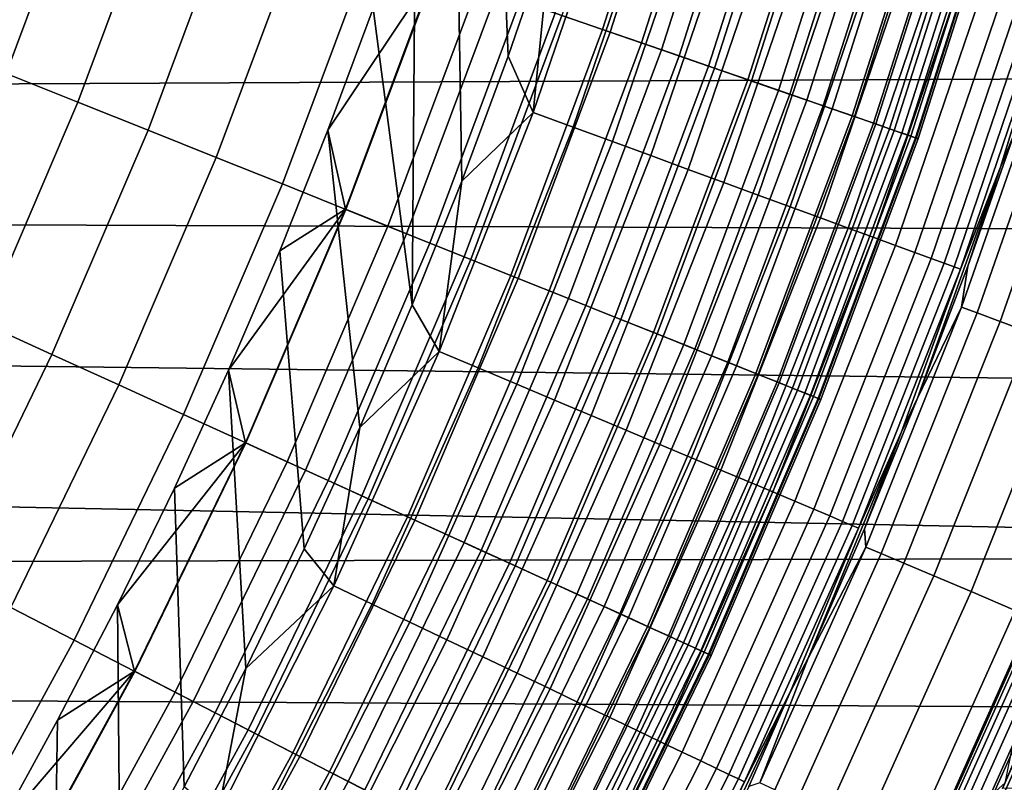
# Model space of a CAD drawing. Header units: metres. Extents: x -109 to 109, y -342 to 66.
# Tile 365 of 512: x 16.62 to 20.15, y -9.18 to -6.44. Entities that reach past the tile are written whole.
import ezdxf

# ---------------------------------------------------------------- set-up
doc = ezdxf.new("R2010")
doc.units = ezdxf.units.M
doc.layers.add('solid_K_24_62_16_000B91', color=7, linetype='CONTINUOUS')

msp = doc.modelspace()

# ---------------------------------------------------------------- linework, layer by layer
at = {"layer": 'solid_K_24_62_16_000B91'}
for points in [[(18.311741, -5.067555, -31), (18.430597, -4.616612, -31), (18.529715, -6.119171, -31), (18.374022, -6.571896, -31)], [(18.181873, -5.515385, -31), (18.311741, -5.067555, -31), (18.374022, -6.571896, -31), (18.207256, -7.020714, -31)], [(18.041027, -5.959975, -31), (18.181873, -5.515385, -31), (18.207256, -7.020714, -31), (18.029535, -7.465277, -31)], [(19.027174, -5.586882, -65.826408), (18.739788, -6.485904, -65.826408), (18.542225, -6.417526, -66.021317), (18.826582, -5.527983, -66.021317)], [(18.851358, -5.535258, -31.107615), (18.566629, -6.425972, -31.107615), (18.71236, -6.476411, -31.167591), (18.999325, -5.578705, -31.167591)], [(18.999325, -5.578705, -31.167591), (18.71236, -6.476411, -31.167591), (18.852907, -6.525055, -31.240108), (19.142029, -5.620606, -31.240108)], [(19.2139, -5.64171, -65.617065), (18.923693, -6.549554, -65.617065), (18.739788, -6.485904, -65.826408), (19.027174, -5.586882, -65.826408)], [(19.142029, -5.620606, -31.240108), (18.852907, -6.525055, -31.240108), (18.987309, -6.571571, -31.324673), (19.27849, -5.660676, -31.324673)], [(19.385805, -5.692186, -65.394363), (19.093002, -6.608152, -65.394363), (18.923693, -6.549554, -65.617065), (19.2139, -5.64171, -65.617065)], [(19.27849, -5.660676, -31.324673), (18.987309, -6.571571, -31.324673), (19.114645, -6.615643, -31.420704), (19.40778, -5.698638, -31.420704)], [(19.542013, -5.738053, -65.159439), (19.246851, -6.6614, -65.159439), (19.093002, -6.608152, -65.394363), (19.385805, -5.692186, -65.394363)], [(19.40778, -5.698638, -31.420704), (19.114645, -6.615643, -31.420704), (19.234043, -6.656967, -31.527544), (19.529009, -5.734234, -31.527544)], [(16.86904, -5.838431, -66.908463), (16.572128, -6.63448, -66.908463), (16.310999, -6.529939, -66.959244), (16.603231, -5.746434, -66.959244)], [(19.529009, -5.734234, -31.527544), (19.234043, -6.656967, -31.527544), (19.344688, -6.695261, -31.644464), (19.64135, -5.767221, -31.644464)], [(19.681725, -5.779076, -64.913483), (19.384453, -6.709024, -64.913483), (19.246851, -6.6614, -65.159439), (19.542013, -5.738053, -65.159439)], [(19.64135, -5.767221, -31.644464), (19.344688, -6.695261, -31.644464), (19.44582, -6.730264, -31.770662), (19.744034, -5.797371, -31.770662)], [(19.804228, -5.815046, -64.657761), (19.505106, -6.750782, -64.657761), (19.384453, -6.709024, -64.913483), (19.681725, -5.779076, -64.913483)], [(19.744034, -5.797371, -31.770662), (19.44582, -6.730264, -31.770662), (19.536749, -6.761734, -31.905273), (19.836357, -5.82448, -31.905273)], [(19.908897, -5.845779, -64.393578), (19.608194, -6.786462, -64.393578), (19.505106, -6.750782, -64.657761), (19.804228, -5.815046, -64.657761)], [(19.836357, -5.82448, -31.905273), (19.536749, -6.761734, -31.905273), (19.61685, -6.789458, -32.047379), (19.917686, -5.848361, -32.047379)], [(17.130741, -5.929007, -66.83773), (16.829224, -6.737405, -66.83773), (16.572128, -6.63448, -66.908463), (16.86904, -5.838431, -66.908463)], [(19.995197, -5.871119, -64.122269), (19.69319, -6.815879, -64.122269), (19.608194, -6.786462, -64.393578), (19.908897, -5.845779, -64.393578)], [(19.917686, -5.848361, -32.047379), (19.61685, -6.789458, -32.047379), (19.685577, -6.813245, -32.196003), (19.987467, -5.86885, -32.196003)], [(18.760942, -5.901873, -30.993452), (18.463688, -6.774754, -30.993452), (18.529715, -6.119171, -31)], [(18.906355, -5.947617, -30.973827), (18.606796, -6.827264, -30.973827), (18.463688, -6.774754, -30.993452), (18.760942, -5.901873, -30.993452)], [(19.987467, -5.86885, -32.196003), (19.685577, -6.813245, -32.196003), (19.74246, -6.832932, -32.350132), (20.045221, -5.885808, -32.350132)], [(20.062689, -5.890937, -63.845238), (19.759663, -6.838885, -63.845238), (19.69319, -6.815879, -64.122269), (19.995197, -5.871119, -64.122269)], [(20.045221, -5.885808, -32.350132), (19.74246, -6.832932, -32.350132), (19.787107, -6.848384, -32.508709), (20.090553, -5.899119, -32.508709)], [(20.111025, -5.90513, -63.563889), (19.807268, -6.855362, -63.563889), (19.759663, -6.838885, -63.845238), (20.062689, -5.890937, -63.845238)], [(20.090553, -5.899119, -32.508709), (19.787107, -6.848384, -32.508709), (19.819214, -6.859497, -32.670647), (20.123154, -5.908691, -32.670647)], [(17.387001, -6.0177, -66.747398), (17.080975, -6.838191, -66.747398), (16.829224, -6.737405, -66.83773), (17.130741, -5.929007, -66.83773)], [(20.139961, -5.913626, -63.279659), (19.835768, -6.865226, -63.279659), (19.807268, -6.855362, -63.563889), (20.111025, -5.90513, -63.563889)], [(20.123154, -5.908691, -32.670647), (19.819214, -6.859497, -32.670647), (19.838562, -6.866193, -32.834843), (20.142797, -5.914459, -32.834843)], [(19.835768, -6.865226, -63.279659), (20.139961, -5.913626, -63.279659), (20.149353, -5.916384, -63), (19.845016, -6.868427, -63)], [(20.142797, -5.914459, -32.834843), (19.838562, -6.866193, -32.834843), (19.845016, -6.868427, -33), (20.149353, -5.916383, -33)], [(20.149353, -5.916383, -33), (19.845016, -6.868427, -33), (19.845016, -6.868427, -63), (20.149353, -5.916384, -63)], [(17.889345, -6.400883, -31), (18.041027, -5.959975, -31), (18.029535, -7.465277, -31)], [(19.049641, -5.992692, -30.941269), (18.747812, -6.879005, -30.941269), (18.606796, -6.827264, -30.973827), (18.906355, -5.947617, -30.973827)], [(19.189754, -6.036769, -30.896017), (18.885706, -6.929602, -30.896017), (18.747812, -6.879005, -30.941269), (19.049641, -5.992692, -30.941269)], [(20.319536, -6.39218, -29.41346), (20.449545, -6.004517, -29.262819), (20.191692, -6.849057, -29.010334), (20.140676, -6.97074, -29.262819)], [(6.556558, -6.719579, 84.926178), (25.674267, -6.628624, 84.926178), (25.817019, -6.042518, 84.926178), (6.488924, -6.301236, 84.926178)], [(17.636511, -6.104056, -66.637932), (17.326092, -6.936321, -66.637932), (17.080975, -6.838191, -66.747398), (17.387001, -6.0177, -66.747398)], [(19.325674, -6.079528, -30.8384), (19.019472, -6.978684, -30.8384), (18.885706, -6.929602, -30.896017), (19.189754, -6.036769, -30.896017)], [(17.877998, -6.187635, -66.509895), (17.563328, -7.031296, -66.509895), (17.326092, -6.936321, -66.637932), (17.636511, -6.104056, -66.637932)], [(19.456411, -6.120655, -30.768835), (19.148136, -7.025894, -30.768835), (19.019472, -6.978684, -30.8384), (19.325674, -6.079528, -30.8384)], [(18.463688, -6.774754, -30.993452), (18.374022, -6.571896, -31), (18.529715, -6.119171, -31)], [(19.581009, -6.159852, -30.687834), (19.270761, -7.070888, -30.687834), (19.148136, -7.025894, -30.768835), (19.456411, -6.120655, -30.768835)], [(19.698563, -6.196832, -30.595985), (19.386452, -7.113337, -30.595985), (19.270761, -7.070888, -30.687834), (19.581009, -6.159852, -30.687834)], [(18.110228, -6.268011, -66.36393), (17.79147, -7.12263, -66.36393), (17.563328, -7.031296, -66.509895), (17.877998, -6.187635, -66.509895)], [(19.808212, -6.231326, -30.493958), (19.494364, -7.152932, -30.493958), (19.386452, -7.113337, -30.595985), (19.698563, -6.196832, -30.595985)], [(19.909159, -6.263082, -30.382496), (19.593712, -7.189385, -30.382496), (19.494364, -7.152932, -30.493958), (19.808212, -6.231326, -30.493958)], [(18.108444, -6.267393, -31.006601), (17.889345, -6.400883, -31), (17.726852, -6.83803, -31)], [(17.789719, -7.121929, -31.006601), (18.108444, -6.267393, -31.006601), (17.726852, -6.83803, -31)], [(17.942177, -7.182964, -31.026844), (18.263634, -6.321105, -31.026844), (18.108444, -6.267393, -31.006601), (17.789719, -7.121929, -31.006601)], [(18.332014, -6.344771, -66.200798), (18.009354, -7.209857, -66.200798), (17.79147, -7.12263, -66.36393), (18.110228, -6.268011, -66.36393)], [(20.000668, -6.291869, -30.262415), (19.683771, -7.22243, -30.262415), (19.593712, -7.189385, -30.382496), (19.909159, -6.263082, -30.382496)], [(18.263634, -6.321105, -31.026844), (17.942177, -7.182964, -31.026844), (18.09256, -7.243168, -31.060593), (18.416712, -6.374086, -31.060593)], [(20.082071, -6.317477, -30.134586), (19.763884, -7.251826, -30.134586), (19.683771, -7.22243, -30.262415), (20.000668, -6.291869, -30.262415)], [(20.152775, -6.339719, -29.999943), (19.833467, -7.277358, -29.999943), (19.763884, -7.251826, -30.134586), (20.082071, -6.317477, -30.134586)], [(18.542225, -6.417526, -66.021317), (18.215864, -7.292532, -66.021317), (18.009354, -7.209857, -66.200798), (18.332014, -6.344771, -66.200798)], [(20.212265, -6.358434, -29.859468), (19.892015, -7.29884, -29.859468), (19.833467, -7.277358, -29.999943), (20.152775, -6.339719, -29.999943)], [(20.260107, -6.373484, -29.714186), (19.939098, -7.316116, -29.714186), (19.892015, -7.29884, -29.859468), (20.212265, -6.358434, -29.859468)], [(18.416712, -6.374086, -31.060593), (18.09256, -7.243168, -31.060593), (18.23984, -7.30213, -31.107615), (18.566629, -6.425972, -31.107615)], [(20.29595, -6.38476, -29.565153), (19.974375, -7.32906, -29.565153), (19.939098, -7.316116, -29.714186), (20.260107, -6.373484, -29.714186)], [(20.319536, -6.39218, -29.41346), (19.997587, -7.337577, -29.41346), (19.974375, -7.32906, -29.565153), (20.29595, -6.38476, -29.565153)], [(20.319536, -6.39218, -29.41346), (20.140676, -6.97074, -29.262819), (19.997587, -7.337577, -29.41346)], [(17.726852, -6.83803, -31), (17.889345, -6.400883, -31), (18.029535, -7.465277, -31), (17.840967, -7.905345, -31)], [(18.739788, -6.485904, -65.826408), (18.40995, -7.370232, -65.826408), (18.215864, -7.292532, -66.021317), (18.542225, -6.417526, -66.021317)], [(18.566629, -6.425972, -31.107615), (18.23984, -7.30213, -31.107615), (18.383005, -7.359445, -31.167591), (18.71236, -6.476411, -31.167591)], [(18.71236, -6.476411, -31.167591), (18.383005, -7.359445, -31.167591), (18.521078, -7.414721, -31.240108), (18.852907, -6.525055, -31.240108)], [(18.923693, -6.549554, -65.617065), (18.590618, -7.442561, -65.617065), (18.40995, -7.370232, -65.826408), (18.739788, -6.485904, -65.826408)], [(18.852907, -6.525055, -31.240108), (18.521078, -7.414721, -31.240108), (18.653114, -7.467581, -31.324673), (18.987309, -6.571571, -31.324673)], [(18.463688, -6.774754, -30.993452), (18.207256, -7.020714, -31), (18.374022, -6.571896, -31)], [(19.093002, -6.608152, -65.394363), (18.756948, -7.509149, -65.394363), (18.590618, -7.442561, -65.617065), (18.923693, -6.549554, -65.617065)], [(18.987309, -6.571571, -31.324673), (18.653114, -7.467581, -31.324673), (18.77821, -7.517661, -31.420704), (19.114645, -6.615643, -31.420704)], [(19.246851, -6.6614, -65.159439), (18.908089, -7.569657, -65.159439), (18.756948, -7.509149, -65.394363), (19.093002, -6.608152, -65.394363)], [(20.307335, -6.597468, -28.532835), (20.001617, -7.473267, -28.532835), (20.023272, -7.32684, -29.010334), (20.191692, -6.849057, -29.010334)], [(20.001617, -7.473267, -28.532835), (20.307335, -6.597468, -28.532835), (20.364191, -6.61594, -28.045769), (20.057619, -7.494191, -28.045769)], [(6.556558, -6.719579, 84.926178), (6.597249, -7.141389, 84.926178), (25.518194, -7.211376, 84.926178), (25.674267, -6.628624, 84.926178)], [(16.829224, -6.737405, -66.83773), (16.489584, -7.53054, -66.83773), (16.237677, -7.415498, -66.908463), (16.572128, -6.63448, -66.908463)], [(19.114645, -6.615643, -31.420704), (18.77821, -7.517661, -31.420704), (18.895508, -7.56462, -31.527544), (19.234043, -6.656967, -31.527544)], [(20.057619, -7.494191, -28.045769), (20.364191, -6.61594, -28.045769), (20.448324, -6.643273, -27.563086), (20.140484, -7.525153, -27.563086)], [(20.140484, -7.525153, -27.563086), (20.448324, -6.643273, -27.563086), (20.559439, -6.679373, -27.086475), (20.249928, -7.566044, -27.086475)], [(19.234043, -6.656967, -31.527544), (18.895508, -7.56462, -31.527544), (19.004204, -7.608136, -31.644464), (19.344688, -6.695261, -31.644464)], [(19.384453, -6.709024, -64.913483), (19.043268, -7.623775, -64.913483), (18.908089, -7.569657, -65.159439), (19.246851, -6.6614, -65.159439)], [(19.344688, -6.695261, -31.644464), (19.004204, -7.608136, -31.644464), (19.103556, -7.64791, -31.770662), (19.44582, -6.730264, -31.770662)], [(19.505106, -6.750782, -64.657761), (19.161798, -7.671227, -64.657761), (19.043268, -7.623775, -64.913483), (19.384453, -6.709024, -64.913483)], [(17.080975, -6.838191, -66.747398), (16.736252, -7.64319, -66.747398), (16.489584, -7.53054, -66.83773), (16.829224, -6.737405, -66.83773)], [(19.44582, -6.730264, -31.770662), (19.103556, -7.64791, -31.770662), (19.192884, -7.683671, -31.905273), (19.536749, -6.761734, -31.905273)], [(19.608194, -6.786462, -64.393578), (19.263071, -7.711771, -64.393578), (19.161798, -7.671227, -64.657761), (19.505106, -6.750782, -64.657761)], [(18.463688, -6.774754, -30.993452), (18.125847, -7.632742, -30.993452), (18.207256, -7.020714, -31)], [(18.606796, -6.827264, -30.973827), (18.266336, -7.691903, -30.973827), (18.125847, -7.632742, -30.993452), (18.463688, -6.774754, -30.993452)], [(19.536749, -6.761734, -31.905273), (19.192884, -7.683671, -31.905273), (19.271576, -7.715175, -32.047379), (19.61685, -6.789458, -32.047379)], [(19.69319, -6.815879, -64.122269), (19.346573, -7.745199, -64.122269), (19.263071, -7.711771, -64.393578), (19.608194, -6.786462, -64.393578)], [(19.61685, -6.789458, -32.047379), (19.271576, -7.715175, -32.047379), (19.339092, -7.742205, -32.196003), (19.685577, -6.813245, -32.196003)], [(19.685577, -6.813245, -32.196003), (19.339092, -7.742205, -32.196003), (19.394974, -7.764576, -32.350132), (19.74246, -6.832932, -32.350132)], [(19.759663, -6.838885, -63.845238), (19.411873, -7.771342, -63.845238), (19.346573, -7.745199, -64.122269), (19.69319, -6.815879, -64.122269)], [(17.326092, -6.936321, -66.637932), (16.976425, -7.752873, -66.637932), (16.736252, -7.64319, -66.747398), (17.080975, -6.838191, -66.747398)], [(17.553717, -7.27097, -31), (17.726852, -6.83803, -31), (17.840967, -7.905345, -31), (17.641644, -8.340676, -31)], [(17.789719, -7.121929, -31.006601), (17.726852, -6.83803, -31), (17.553717, -7.27097, -31)], [(18.747812, -6.879005, -30.941269), (18.404772, -7.750197, -30.941269), (18.266336, -7.691903, -30.973827), (18.606796, -6.827264, -30.973827)], [(19.74246, -6.832932, -32.350132), (19.394974, -7.764576, -32.350132), (19.438835, -7.782136, -32.508709), (19.787107, -6.848384, -32.508709)], [(19.807268, -6.855362, -63.563889), (19.458643, -7.790065, -63.563889), (19.411873, -7.771342, -63.845238), (19.759663, -6.838885, -63.845238)], [(19.787107, -6.848384, -32.508709), (19.438835, -7.782136, -32.508709), (19.470377, -7.794764, -32.670647), (19.819214, -6.859497, -32.670647)], [(19.835768, -6.865226, -63.279659), (19.486639, -7.801274, -63.279659), (19.458643, -7.790065, -63.563889), (19.807268, -6.855362, -63.563889)], [(20.191692, -6.849057, -29.010334), (20.023272, -7.32684, -29.010334), (20.140676, -6.97074, -29.262819)], [(18.885706, -6.929602, -30.896017), (18.540142, -7.807201, -30.896017), (18.404772, -7.750197, -30.941269), (18.747812, -6.879005, -30.941269)], [(19.819214, -6.859497, -32.670647), (19.470377, -7.794764, -32.670647), (19.489386, -7.802373, -32.834843), (19.838562, -6.866193, -32.834843)], [(19.486639, -7.801274, -63.279659), (19.835768, -6.865226, -63.279659), (19.845016, -6.868427, -63), (19.495726, -7.804912, -63)], [(19.838562, -6.866193, -32.834843), (19.489386, -7.802373, -32.834843), (19.495728, -7.804911, -33), (19.845016, -6.868427, -33)], [(19.845016, -6.868427, -33), (19.495728, -7.804911, -33), (19.495726, -7.804912, -63), (19.845016, -6.868427, -63)], [(17.563328, -7.031296, -66.509895), (17.208872, -7.859029, -66.509895), (16.976425, -7.752873, -66.637932), (17.326092, -6.936321, -66.637932)], [(19.019472, -6.978684, -30.8384), (18.671461, -7.862499, -30.8384), (18.540142, -7.807201, -30.896017), (18.885706, -6.929602, -30.896017)], [(19.148136, -7.025894, -30.768835), (18.797771, -7.915688, -30.768835), (18.671461, -7.862499, -30.8384), (19.019472, -6.978684, -30.8384)], [(19.997587, -7.337577, -29.41346), (20.140676, -6.97074, -29.262819), (19.843548, -7.800487, -29.010334), (19.786184, -7.921173, -29.262819)], [(20.023272, -7.32684, -29.010334), (19.843548, -7.800487, -29.010334), (20.140676, -6.97074, -29.262819)], [(17.79147, -7.12263, -66.36393), (17.432411, -7.961115, -66.36393), (17.208872, -7.859029, -66.509895), (17.563328, -7.031296, -66.509895)], [(18.125847, -7.632742, -30.993452), (18.029535, -7.465277, -31), (18.207256, -7.020714, -31)], [(19.270761, -7.070888, -30.687834), (18.918152, -7.96638, -30.687834), (18.797771, -7.915688, -30.768835), (19.148136, -7.025894, -30.768835)], [(19.386452, -7.113337, -30.595985), (19.031725, -8.014205, -30.595985), (18.918152, -7.96638, -30.687834), (19.270761, -7.070888, -30.687834)], [(17.789719, -7.121929, -31.006601), (17.553717, -7.27097, -31), (17.36998, -7.699599, -31)], [(17.430693, -7.960331, -31.006601), (17.789719, -7.121929, -31.006601), (17.36998, -7.699599, -31)], [(17.580074, -8.028551, -31.026844), (17.942177, -7.182964, -31.026844), (17.789719, -7.121929, -31.006601), (17.430693, -7.960331, -31.006601)], [(18.009354, -7.209857, -66.200798), (17.645895, -8.058611, -66.200798), (17.432411, -7.961115, -66.36393), (17.79147, -7.12263, -66.36393)], [(19.494364, -7.152932, -30.493958), (19.137663, -8.058815, -30.493958), (19.031725, -8.014205, -30.595985), (19.386452, -7.113337, -30.595985)], [(6.597249, -7.141389, 84.926178), (6.61083, -7.564932, 84.926178), (25.348896, -7.79044, 84.926178), (25.518194, -7.211376, 84.926178)], [(19.593712, -7.189385, -30.382496), (19.235193, -8.099885, -30.382496), (19.137663, -8.058815, -30.493958), (19.494364, -7.152932, -30.493958)], [(17.942177, -7.182964, -31.026844), (17.580074, -8.028551, -31.026844), (17.727423, -8.095843, -31.060593), (18.09256, -7.243168, -31.060593)], [(18.215864, -7.292532, -66.021317), (17.84824, -8.151018, -66.021317), (17.645895, -8.058611, -66.200798), (18.009354, -7.209857, -66.200798)], [(19.683771, -7.22243, -30.262415), (19.323605, -8.137115, -30.262415), (19.235193, -8.099885, -30.382496), (19.593712, -7.189385, -30.382496)], [(36.842464, -7.66691, -21), (19.947624, -21.891474, -21), (20.421318, -21.45027, -21), (35.997501, -7.186694, -21)], [(18.09256, -7.243168, -31.060593), (17.727423, -8.095843, -31.060593), (17.871731, -8.161746, -31.107615), (18.23984, -7.30213, -31.107615)], [(19.763884, -7.251826, -30.134586), (19.402252, -8.170233, -30.134586), (19.323605, -8.137115, -30.262415), (19.683771, -7.22243, -30.262415)], [(17.36998, -7.699599, -31), (17.553717, -7.27097, -31), (17.641644, -8.340676, -31), (17.431728, -8.770942, -31)], [(19.833467, -7.277358, -29.999943), (19.470562, -8.198998, -29.999943), (19.402252, -8.170233, -30.134586), (19.763884, -7.251826, -30.134586)], [(19.892015, -7.29884, -29.859468), (19.528038, -8.223202, -29.859468), (19.470562, -8.198998, -29.999943), (19.833467, -7.277358, -29.999943)], [(18.40995, -7.370232, -65.826408), (18.038408, -8.237864, -65.826408), (17.84824, -8.151018, -66.021317), (18.215864, -7.292532, -66.021317)], [(18.23984, -7.30213, -31.107615), (17.871731, -8.161746, -31.107615), (18.012007, -8.225808, -31.167591), (18.383005, -7.359445, -31.167591)], [(19.939098, -7.316116, -29.714186), (19.574261, -8.242665, -29.714186), (19.528038, -8.223202, -29.859468), (19.892015, -7.29884, -29.859468)], [(19.974375, -7.32906, -29.565153), (19.608892, -8.257249, -29.565153), (19.574261, -8.242665, -29.714186), (19.939098, -7.316116, -29.714186)], [(19.997587, -7.337577, -29.41346), (19.63168, -8.266844, -29.41346), (19.608892, -8.257249, -29.565153), (19.974375, -7.32906, -29.565153)], [(19.997587, -7.337577, -29.41346), (19.786184, -7.921173, -29.262819), (19.63168, -8.266844, -29.41346)], [(20.001617, -7.473267, -28.532835), (19.843548, -7.800487, -29.010334), (20.023272, -7.32684, -29.010334)], [(18.383005, -7.359445, -31.167591), (18.012007, -8.225808, -31.167591), (18.147295, -8.287592, -31.240108), (18.521078, -7.414721, -31.240108)], [(18.590618, -7.442561, -65.617065), (18.215431, -8.318708, -65.617065), (18.038408, -8.237864, -65.826408), (18.40995, -7.370232, -65.826408)], [(18.521078, -7.414721, -31.240108), (18.147295, -8.287592, -31.240108), (18.276665, -8.346673, -31.324673), (18.653114, -7.467581, -31.324673)], [(18.756948, -7.509149, -65.394363), (18.378403, -8.393135, -65.394363), (18.215431, -8.318708, -65.617065), (18.590618, -7.442561, -65.617065)], [(18.125847, -7.632742, -30.993452), (17.840967, -7.905345, -31), (18.029535, -7.465277, -31)], [(18.653114, -7.467581, -31.324673), (18.276665, -8.346673, -31.324673), (18.399235, -8.402649, -31.420704), (18.77821, -7.517661, -31.420704)], [(20.001617, -7.473267, -28.532835), (19.65815, -8.334961, -28.532835), (19.652622, -8.269731, -29.010334), (19.843548, -7.800487, -29.010334)], [(19.65815, -8.334961, -28.532835), (20.001617, -7.473267, -28.532835), (20.057619, -7.494191, -28.045769), (19.713188, -8.358297, -28.045769)], [(18.908089, -7.569657, -65.159439), (18.526493, -8.460766, -65.159439), (18.378403, -8.393135, -65.394363), (18.756948, -7.509149, -65.394363)], [(18.77821, -7.517661, -31.420704), (18.399235, -8.402649, -31.420704), (18.514166, -8.455136, -31.527544), (18.895508, -7.56462, -31.527544)], [(19.713188, -8.358297, -28.045769), (20.057619, -7.494191, -28.045769), (20.140484, -7.525153, -27.563086), (19.794632, -8.392829, -27.563086)], [(19.794632, -8.392829, -27.563086), (20.140484, -7.525153, -27.563086), (20.249928, -7.566044, -27.086475), (19.902195, -8.438436, -27.086475)], [(16.736252, -7.64319, -66.747398), (16.353619, -8.430877, -66.747398), (16.112589, -8.306617, -66.83773), (16.489584, -7.53054, -66.83773)], [(6.61083, -7.564932, 84.926178), (6.597249, -7.988475, 84.926178), (25.16643, -8.365575, 84.926178), (25.348896, -7.79044, 84.926178)], [(18.895508, -7.56462, -31.527544), (18.514166, -8.455136, -31.527544), (18.620668, -8.503775, -31.644464), (19.004204, -7.608136, -31.644464)], [(19.043268, -7.623775, -64.913483), (18.658945, -8.521255, -64.913483), (18.526493, -8.460766, -65.159439), (18.908089, -7.569657, -65.159439)], [(19.902195, -8.438436, -27.086475), (20.249928, -7.566044, -27.086475), (20.385563, -7.616722, -26.617601), (20.035501, -8.494957, -26.617601)], [(18.125847, -7.632742, -30.993452), (17.748161, -8.473953, -30.993452), (17.840967, -7.905345, -31)], [(18.266336, -7.691903, -30.973827), (17.885723, -8.539633, -30.973827), (17.748161, -8.473953, -30.993452), (18.125847, -7.632742, -30.993452)], [(19.004204, -7.608136, -31.644464), (18.620668, -8.503775, -31.644464), (18.718016, -8.548231, -31.770662), (19.103556, -7.64791, -31.770662)], [(19.161798, -7.671227, -64.657761), (18.775082, -8.574293, -64.657761), (18.658945, -8.521255, -64.913483), (19.043268, -7.623775, -64.913483)], [(20.035501, -8.494957, -26.617601), (20.385563, -7.616722, -26.617601), (20.546919, -7.67701, -26.158104), (20.194088, -8.562197, -26.158104)], [(16.976425, -7.752873, -66.637932), (16.588299, -8.551863, -66.637932), (16.353619, -8.430877, -66.747398), (16.736252, -7.64319, -66.747398)], [(19.103556, -7.64791, -31.770662), (18.718016, -8.548231, -31.770662), (18.80554, -8.588202, -31.905273), (19.192884, -7.683671, -31.905273)], [(37.707233, -8.108212, -21), (18.971813, -22.742352, -21), (19.464327, -22.322281, -21), (36.842464, -7.66691, -21)], [(36.842464, -7.66691, -21), (19.464327, -22.322281, -21), (19.947624, -21.891474, -21)], [(17.175797, -8.123544, -31), (17.36998, -7.699599, -31), (17.431728, -8.770942, -31), (17.211285, -9.195989, -31)], [(17.430693, -7.960331, -31.006601), (17.36998, -7.699599, -31), (17.175797, -8.123544, -31)], [(18.404772, -7.750197, -30.941269), (18.021275, -8.604352, -30.941269), (17.885723, -8.539633, -30.973827), (18.266336, -7.691903, -30.973827)], [(19.263071, -7.711771, -64.393578), (18.874311, -8.61961, -64.393578), (18.775082, -8.574293, -64.657761), (19.161798, -7.671227, -64.657761)], [(19.192884, -7.683671, -31.905273), (18.80554, -8.588202, -31.905273), (18.882645, -8.623415, -32.047379), (19.271576, -7.715175, -32.047379)], [(19.346573, -7.745199, -64.122269), (18.956127, -8.656974, -64.122269), (18.874311, -8.61961, -64.393578), (19.263071, -7.711771, -64.393578)], [(19.271576, -7.715175, -32.047379), (18.882645, -8.623415, -32.047379), (18.948799, -8.653626, -32.196003), (19.339092, -7.742205, -32.196003)], [(17.208872, -7.859029, -66.509895), (16.815434, -8.668959, -66.509895), (16.588299, -8.551863, -66.637932), (16.976425, -7.752873, -66.637932)], [(18.540142, -7.807201, -30.896017), (18.153824, -8.667639, -30.896017), (18.021275, -8.604352, -30.941269), (18.404772, -7.750197, -30.941269)], [(19.339092, -7.742205, -32.196003), (18.948799, -8.653626, -32.196003), (19.003553, -8.678632, -32.350132), (19.394974, -7.764576, -32.350132)], [(19.411873, -7.771342, -63.845238), (19.020111, -8.686193, -63.845238), (18.956127, -8.656974, -64.122269), (19.346573, -7.745199, -64.122269)], [(19.394974, -7.764576, -32.350132), (19.003553, -8.678632, -32.350132), (19.04653, -8.698258, -32.508709), (19.438835, -7.782136, -32.508709)], [(19.458643, -7.790065, -63.563889), (19.065935, -8.707121, -63.563889), (19.020111, -8.686193, -63.845238), (19.411873, -7.771342, -63.845238)], [(18.671461, -7.862499, -30.8384), (18.282406, -8.729031, -30.8384), (18.153824, -8.667639, -30.896017), (18.540142, -7.807201, -30.896017)], [(19.438835, -7.782136, -32.508709), (19.04653, -8.698258, -32.508709), (19.077435, -8.712373, -32.670647), (19.470377, -7.794764, -32.670647)], [(19.486639, -7.801274, -63.279659), (19.093369, -8.719649, -63.279659), (19.065935, -8.707121, -63.563889), (19.458643, -7.790065, -63.563889)], [(19.470377, -7.794764, -32.670647), (19.077435, -8.712373, -32.670647), (19.096058, -8.720878, -32.834843), (19.489386, -7.802373, -32.834843)], [(19.093369, -8.719649, -63.279659), (19.486639, -7.801274, -63.279659), (19.495726, -7.804912, -63), (19.102272, -8.723716, -63)], [(19.489386, -7.802373, -32.834843), (19.096058, -8.720878, -32.834843), (19.102272, -8.723715, -33), (19.495728, -7.804911, -33)], [(19.495728, -7.804911, -33), (19.102272, -8.723715, -33), (19.102272, -8.723716, -63), (19.495726, -7.804912, -63)], [(19.843548, -7.800487, -29.010334), (19.652622, -8.269731, -29.010334), (19.786184, -7.921173, -29.262819)], [(17.432411, -7.961115, -66.36393), (17.033859, -8.781566, -66.36393), (16.815434, -8.668959, -66.509895), (17.208872, -7.859029, -66.509895)], [(18.797771, -7.915688, -30.768835), (18.406084, -8.788082, -30.768835), (18.282406, -8.729031, -30.8384), (18.671461, -7.862499, -30.8384)], [(17.748161, -8.473953, -30.993452), (17.641644, -8.340676, -31), (17.840967, -7.905345, -31)], [(18.918152, -7.96638, -30.687834), (18.523956, -8.84436, -30.687834), (18.406084, -8.788082, -30.768835), (18.797771, -7.915688, -30.768835)], [(19.63168, -8.266844, -29.41346), (19.786184, -7.921173, -29.262819), (19.450602, -8.734305, -29.010334), (19.386871, -8.853662, -29.262819)], [(19.652622, -8.269731, -29.010334), (19.450602, -8.734305, -29.010334), (19.786184, -7.921173, -29.262819)], [(17.430693, -7.960331, -31.006601), (17.175797, -8.123544, -31), (16.971266, -8.542606, -31)], [(17.032183, -8.780701, -31.006601), (17.430693, -7.960331, -31.006601), (16.971266, -8.542606, -31)], [(17.178148, -8.855951, -31.026844), (17.580074, -8.028551, -31.026844), (17.430693, -7.960331, -31.006601), (17.032183, -8.780701, -31.006601)], [(17.645895, -8.058611, -66.200798), (17.242464, -8.889109, -66.200798), (17.033859, -8.781566, -66.36393), (17.432411, -7.961115, -66.36393)], [(19.031725, -8.014205, -30.595985), (18.635164, -8.897457, -30.595985), (18.523956, -8.84436, -30.687834), (18.918152, -7.96638, -30.687834)], [(6.597249, -7.988475, 84.926178), (6.556558, -8.410285, 84.926178), (25.16643, -8.365575, 84.926178)], [(19.137663, -8.058815, -30.493958), (18.738894, -8.946983, -30.493958), (18.635164, -8.897457, -30.595985), (19.031725, -8.014205, -30.595985)], [(17.580074, -8.028551, -31.026844), (17.178148, -8.855951, -31.026844), (17.322128, -8.930178, -31.060593), (17.727423, -8.095843, -31.060593)], [(17.84824, -8.151018, -66.021317), (17.440182, -8.991039, -66.021317), (17.242464, -8.889109, -66.200798), (17.645895, -8.058611, -66.200798)], [(19.235193, -8.099885, -30.382496), (18.834393, -8.992579, -30.382496), (18.738894, -8.946983, -30.493958), (19.137663, -8.058815, -30.493958)], [(16.971266, -8.542606, -31), (17.175797, -8.123544, -31), (17.211285, -9.195989, -31), (16.980524, -9.615424, -31)], [(17.727423, -8.095843, -31.060593), (17.322128, -8.930178, -31.060593), (17.463137, -9.002872, -31.107615), (17.871731, -8.161746, -31.107615)], [(38.589802, -8.509752, -21), (18.470142, -23.151632, -21), (18.971813, -22.742352, -21), (37.707233, -8.108212, -21)], [(19.323605, -8.137115, -30.262415), (18.920961, -9.033913, -30.262415), (18.834393, -8.992579, -30.382496), (19.235193, -8.099885, -30.382496)], [(18.038408, -8.237864, -65.826408), (17.626003, -9.086836, -65.826408), (17.440182, -8.991039, -66.021317), (17.84824, -8.151018, -66.021317)], [(17.871731, -8.161746, -31.107615), (17.463137, -9.002872, -31.107615), (17.600206, -9.073537, -31.167591), (18.012007, -8.225808, -31.167591)], [(19.402252, -8.170233, -30.134586), (18.997969, -9.070681, -30.134586), (18.920961, -9.033913, -30.262415), (19.323605, -8.137115, -30.262415)], [(19.470562, -8.198998, -29.999943), (19.064857, -9.102616, -29.999943), (18.997969, -9.070681, -30.134586), (19.402252, -8.170233, -30.134586)], [(19.528038, -8.223202, -29.859468), (19.121136, -9.129487, -29.859468), (19.064857, -9.102616, -29.999943), (19.470562, -8.198998, -29.999943)], [(18.012007, -8.225808, -31.167591), (17.600206, -9.073537, -31.167591), (17.732399, -9.141687, -31.240108), (18.147295, -8.287592, -31.240108)], [(19.574261, -8.242665, -29.714186), (19.166393, -9.151095, -29.714186), (19.121136, -9.129487, -29.859468), (19.528038, -8.223202, -29.859468)], [(20.570074, -8.215505, 37.599998), (20.361513, -8.719592, 34.900002), (20.148285, -9.201584, 34.900002), (20.156763, -9.182995, 37.599998)], [(18.215431, -8.318708, -65.617065), (17.798979, -9.176011, -65.617065), (17.626003, -9.086836, -65.826408), (18.038408, -8.237864, -65.826408)], [(19.608892, -8.257249, -29.565153), (19.200304, -9.167286, -29.565153), (19.166393, -9.151095, -29.714186), (19.574261, -8.242665, -29.714186)], [(19.63168, -8.266844, -29.41346), (19.222616, -9.177939, -29.41346), (19.200304, -9.167286, -29.565153), (19.608892, -8.257249, -29.565153)], [(19.63168, -8.266844, -29.41346), (19.386871, -8.853662, -29.262819), (19.222616, -9.177939, -29.41346)], [(19.65815, -8.334961, -28.532835), (19.450602, -8.734305, -29.010334), (19.652622, -8.269731, -29.010334)], [(18.147295, -8.287592, -31.240108), (17.732399, -9.141687, -31.240108), (17.858814, -9.206859, -31.324673), (18.276665, -8.346673, -31.324673)], [(17.748161, -8.473953, -30.993452), (17.431728, -8.770942, -31), (17.641644, -8.340676, -31)], [(18.378403, -8.393135, -65.394363), (17.958225, -9.258108, -65.394363), (17.798979, -9.176011, -65.617065), (18.215431, -8.318708, -65.617065)], [(19.27758, -9.180924, -28.532835), (19.450602, -8.734305, -29.010334), (19.65815, -8.334961, -28.532835)], [(19.27758, -9.180924, -28.532835), (19.65815, -8.334961, -28.532835), (19.713188, -8.358297, -28.045769), (19.331553, -9.206629, -28.045769)], [(6.556558, -8.410285, 84.926178), (6.488924, -8.828628, 84.926178), (24.970949, -8.936326, 84.926178), (25.16643, -8.365575, 84.926178)], [(18.276665, -8.346673, -31.324673), (17.858814, -9.206859, -31.324673), (17.978582, -9.268603, -31.420704), (18.399235, -8.402649, -31.420704)], [(19.331553, -9.206629, -28.045769), (19.713188, -8.358297, -28.045769), (19.794632, -8.392829, -27.563086), (19.411419, -9.244665, -27.563086)], [(18.526493, -8.460766, -65.159439), (18.10293, -9.332708, -65.159439), (17.958225, -9.258108, -65.394363), (18.378403, -8.393135, -65.394363)], [(18.399235, -8.402649, -31.420704), (17.978582, -9.268603, -31.420704), (18.090883, -9.326499, -31.527544), (18.514166, -8.455136, -31.527544)], [(19.411419, -9.244665, -27.563086), (19.794632, -8.392829, -27.563086), (19.902195, -8.438436, -27.086475), (19.516901, -9.2949, -27.086475)], [(19.516901, -9.2949, -27.086475), (19.902195, -8.438436, -27.086475), (20.035501, -8.494957, -26.617601), (19.647627, -9.357159, -26.617601)], [(17.748161, -8.473953, -30.993452), (17.331461, -9.296535, -30.993452), (17.431728, -8.770942, -31)], [(17.885723, -8.539633, -30.973827), (17.465794, -9.368591, -30.973827), (17.331461, -9.296535, -30.993452), (17.748161, -8.473953, -30.993452)], [(18.514166, -8.455136, -31.527544), (18.090883, -9.326499, -31.527544), (18.194952, -9.38015, -31.644464), (18.620668, -8.503775, -31.644464)], [(18.658945, -8.521255, -64.913483), (18.232353, -9.399431, -64.913483), (18.10293, -9.332708, -65.159439), (18.526493, -8.460766, -65.159439)], [(39.488216, -8.870773, -21), (17.44066, -23.936743, -21), (17.959743, -23.549774, -21), (38.589802, -8.509752, -21)], [(38.589802, -8.509752, -21), (17.959743, -23.549774, -21), (18.470142, -23.151632, -21)], [(18.620668, -8.503775, -31.644464), (18.194952, -9.38015, -31.644464), (18.290073, -9.429189, -31.770662), (18.718016, -8.548231, -31.770662)], [(19.647627, -9.357159, -26.617601), (20.035501, -8.494957, -26.617601), (20.194088, -8.562197, -26.158104), (19.803141, -9.431222, -26.158104)], [(20.011904, -9.139131, 34.5), (20.223726, -8.660305, 34.5), (20.296247, -8.488953, 37.75), (19.876589, -9.429803, 37.75)], [(20.156763, -9.182995, 37.599998), (19.876589, -9.429803, 37.75), (20.296247, -8.488953, 37.75)], [(16.815434, -8.668959, -66.509895), (16.383902, -9.459249, -66.509895), (16.162596, -9.331479, -66.637932), (16.588299, -8.551863, -66.637932)], [(16.756496, -8.956548, -31), (16.971266, -8.542606, -31), (16.980524, -9.615424, -31), (16.739489, -10.02916, -31)], [(17.032183, -8.780701, -31.006601), (16.971266, -8.542606, -31), (16.756496, -8.956548, -31)], [(18.021275, -8.604352, -30.941269), (17.598162, -9.439592, -30.941269), (17.465794, -9.368591, -30.973827), (17.885723, -8.539633, -30.973827)], [(18.775082, -8.574293, -64.657761), (18.345835, -9.457935, -64.657761), (18.232353, -9.399431, -64.913483), (18.658945, -8.521255, -64.913483)], [(18.718016, -8.548231, -31.770662), (18.290073, -9.429189, -31.770662), (18.375597, -9.473279, -31.905273), (18.80554, -8.588202, -31.905273)], [(19.856392, -9.480538, 34.440392), (20.278942, -8.539405, 34.440392), (20.011904, -9.139131, 34.5)], [(19.866156, -9.4852, 34.380928), (20.288914, -8.543603, 34.380928), (20.278942, -8.539405, 34.440392), (19.856392, -9.480538, 34.440392)], [(19.882322, -9.492919, 34.323208), (20.305424, -8.550556, 34.323208), (20.288914, -8.543603, 34.380928), (19.866156, -9.4852, 34.380928)], [(19.904655, -9.503582, 34.268066), (20.328232, -8.560161, 34.268066), (20.305424, -8.550556, 34.323208), (19.882322, -9.492919, 34.323208)], [(20.278942, -8.539405, 34.440392), (20.223726, -8.660305, 34.5), (20.011904, -9.139131, 34.5)], [(18.874311, -8.61961, -64.393578), (18.442797, -9.507922, -64.393578), (18.345835, -9.457935, -64.657761), (18.775082, -8.574293, -64.657761)], [(18.80554, -8.588202, -31.905273), (18.375597, -9.473279, -31.905273), (18.450939, -9.51212, -32.047379), (18.882645, -8.623415, -32.047379)], [(19.803141, -9.431222, -26.158104), (20.194088, -8.562197, -26.158104), (20.377396, -8.639918, -25.709589), (19.982901, -9.516832, -25.709589)], [(19.932829, -9.517034, 34.216316), (20.357004, -8.572277, 34.216316), (20.328232, -8.560161, 34.268066), (19.904655, -9.503582, 34.268066)], [(19.966431, -9.533077, 34.168709), (20.391323, -8.586728, 34.168709), (20.357004, -8.572277, 34.216316), (19.932829, -9.517034, 34.216316)], [(20.004972, -9.551479, 34.125946), (20.430683, -8.603303, 34.125946), (20.391323, -8.586728, 34.168709), (19.966431, -9.533077, 34.168709)], [(18.153824, -8.667639, -30.896017), (17.727598, -9.509023, -30.896017), (17.598162, -9.439592, -30.941269), (18.021275, -8.604352, -30.941269)], [(18.956127, -8.656974, -64.122269), (18.522741, -9.549137, -64.122269), (18.442797, -9.507922, -64.393578), (18.874311, -8.61961, -64.393578)], [(18.882645, -8.623415, -32.047379), (18.450939, -9.51212, -32.047379), (18.515581, -9.545445, -32.196003), (18.948799, -8.653626, -32.196003)], [(20.047888, -9.571969, 34.088646), (20.474512, -8.621758, 34.088646), (20.430683, -8.603303, 34.125946), (20.004972, -9.551479, 34.125946)], [(20.094551, -9.594249, 34.057358), (20.522169, -8.641827, 34.057358), (20.474512, -8.621758, 34.088646), (20.047888, -9.571969, 34.088646)], [(18.948799, -8.653626, -32.196003), (18.515581, -9.545445, -32.196003), (18.569082, -9.573028, -32.350132), (19.003553, -8.678632, -32.350132)], [(19.020111, -8.686193, -63.845238), (18.585262, -9.581368, -63.845238), (18.522741, -9.549137, -64.122269), (18.956127, -8.656974, -64.122269)], [(19.982901, -9.516832, -25.709589), (20.377396, -8.639918, -25.709589), (20.584787, -8.727851, -25.273624), (20.186277, -9.61369, -25.273624)], [(20.144279, -9.617992, 34.032536), (20.572956, -8.663213, 34.032536), (20.522169, -8.641827, 34.057358), (20.094551, -9.594249, 34.057358)], [(17.033859, -8.781566, -66.36393), (16.596724, -9.582123, -66.36393), (16.383902, -9.459249, -66.509895), (16.815434, -8.668959, -66.509895)], [(18.282406, -8.729031, -30.8384), (17.853163, -9.576375, -30.8384), (17.727598, -9.509023, -30.896017), (18.153824, -8.667639, -30.896017)], [(19.003553, -8.678632, -32.350132), (18.569082, -9.573028, -32.350132), (18.611076, -9.594677, -32.508709), (19.04653, -8.698258, -32.508709)], [(19.065935, -8.707121, -63.563889), (18.630039, -9.604453, -63.563889), (18.585262, -9.581368, -63.845238), (19.020111, -8.686193, -63.845238)], [(20.196348, -9.642853, 34.014545), (20.626133, -8.685606, 34.014545), (20.572956, -8.663213, 34.032536), (20.144279, -9.617992, 34.032536)], [(18.406084, -8.788082, -30.768835), (17.973936, -9.641158, -30.768835), (17.853163, -9.576375, -30.8384), (18.282406, -8.729031, -30.8384)], [(19.04653, -8.698258, -32.508709), (18.611076, -9.594677, -32.508709), (18.641275, -9.610246, -32.670647), (19.077435, -8.712373, -32.670647)], [(19.093369, -8.719649, -63.279659), (18.656845, -9.618272, -63.279659), (18.630039, -9.604453, -63.563889), (19.065935, -8.707121, -63.563889)], [(19.077435, -8.712373, -32.670647), (18.641275, -9.610246, -32.670647), (18.659473, -9.619627, -32.834843), (19.096058, -8.720878, -32.834843)], [(18.656845, -9.618272, -63.279659), (19.093369, -8.719649, -63.279659), (19.102272, -8.723716, -63), (18.665545, -9.622757, -63)], [(19.096058, -8.720878, -32.834843), (18.659473, -9.619627, -32.834843), (18.665545, -9.622756, -33), (19.102272, -8.723715, -33)], [(19.102272, -8.723715, -33), (18.665545, -9.622756, -33), (18.665545, -9.622757, -63), (19.102272, -8.723716, -63)], [(20.480358, -9.195507, 34.599998), (20.148285, -9.201584, 34.900002), (20.361513, -8.719592, 34.900002)], [(19.27758, -9.180924, -28.532835), (19.2376, -9.19395, -29.010334), (19.386871, -8.853662, -29.262819), (19.450602, -8.734305, -29.010334)], [(17.032183, -8.780701, -31.006601), (16.756496, -8.956548, -31), (16.531664, -9.365045, -31)], [(16.595089, -9.581179, -31.006601), (17.032183, -8.780701, -31.006601), (16.531664, -9.365045, -31)], [(16.737309, -9.66329, -31.026844), (17.178148, -8.855951, -31.026844), (17.032183, -8.780701, -31.006601), (16.595089, -9.581179, -31.006601)], [(17.242464, -8.889109, -66.200798), (16.799974, -9.69947, -66.200798), (16.596724, -9.582123, -66.36393), (17.033859, -8.781566, -66.36393)], [(17.331461, -9.296535, -30.993452), (17.211285, -9.195989, -31), (17.431728, -8.770942, -31)], [(18.523956, -8.84436, -30.687834), (18.089043, -9.7029, -30.687834), (17.973936, -9.641158, -30.768835), (18.406084, -8.788082, -30.768835)], [(6.488924, -8.828628, 84.926178), (6.394625, -9.241782, 84.926178), (24.762497, -9.502552, 84.926178), (24.970949, -8.936326, 84.926178)], [(17.178148, -8.855951, -31.026844), (16.737309, -9.66329, -31.026844), (16.877594, -9.744283, -31.060593), (17.322128, -8.930178, -31.060593)], [(40.400982, -9.190713, -21), (16.913347, -24.312199, -21), (17.44066, -23.936743, -21), (39.488216, -8.870773, -21)], [(18.635164, -8.897457, -30.595985), (18.197638, -9.76115, -30.595985), (18.089043, -9.7029, -30.687834), (18.523956, -8.84436, -30.687834)], [(19.222616, -9.177939, -29.41346), (19.386871, -8.853662, -29.262819), (19.013741, -9.648404, -29.010334), (18.943638, -9.766097, -29.262819)], [(19.2376, -9.19395, -29.010334), (19.013741, -9.648404, -29.010334), (19.386871, -8.853662, -29.262819)], [(17.440182, -8.991039, -66.021317), (16.992619, -9.810693, -66.021317), (16.799974, -9.69947, -66.200798), (17.242464, -8.889109, -66.200798)], [(18.738894, -8.946983, -30.493958), (18.298933, -9.815484, -30.493958), (18.197638, -9.76115, -30.595985), (18.635164, -8.897457, -30.595985)], [(17.322128, -8.930178, -31.060593), (16.877594, -9.744283, -31.060593), (17.014982, -9.823605, -31.107615), (17.463137, -9.002872, -31.107615)], [(16.531664, -9.365045, -31), (16.756496, -8.956548, -31), (16.739489, -10.02916, -31)], [(18.834393, -8.992579, -30.382496), (18.392189, -9.865506, -30.382496), (18.298933, -9.815484, -30.493958), (18.738894, -8.946983, -30.493958)], [(17.626003, -9.086836, -65.826408), (17.17367, -9.915223, -65.826408), (16.992619, -9.810693, -66.021317), (17.440182, -8.991039, -66.021317)], [(17.463137, -9.002872, -31.107615), (17.014982, -9.823605, -31.107615), (17.148535, -9.900711, -31.167591), (17.600206, -9.073537, -31.167591)], [(18.920961, -9.033913, -30.262415), (18.476725, -9.910851, -30.262415), (18.392189, -9.865506, -30.382496), (18.834393, -8.992579, -30.382496)], [(18.997969, -9.070681, -30.134586), (18.551926, -9.951189, -30.134586), (18.476725, -9.910851, -30.262415), (18.920961, -9.033913, -30.262415)], [(17.600206, -9.073537, -31.167591), (17.148535, -9.900711, -31.167591), (17.277336, -9.975075, -31.240108), (17.732399, -9.141687, -31.240108)], [(19.064857, -9.102616, -29.999943), (18.617243, -9.986224, -29.999943), (18.551926, -9.951189, -30.134586), (18.997969, -9.070681, -30.134586)], [(17.798979, -9.176011, -65.617065), (17.342207, -10.012527, -65.617065), (17.17367, -9.915223, -65.826408), (17.626003, -9.086836, -65.826408)], [(19.121136, -9.129487, -29.859468), (18.672199, -10.015703, -29.859468), (18.617243, -9.986224, -29.999943), (19.064857, -9.102616, -29.999943)], [(17.732399, -9.141687, -31.240108), (17.277336, -9.975075, -31.240108), (17.400505, -10.046186, -31.324673), (17.858814, -9.206859, -31.324673)], [(19.166393, -9.151095, -29.714186), (18.716396, -10.03941, -29.714186), (18.672199, -10.015703, -29.859468), (19.121136, -9.129487, -29.859468)], [(19.200304, -9.167286, -29.565153), (18.749508, -10.057172, -29.565153), (18.716396, -10.03941, -29.714186), (19.166393, -9.151095, -29.714186)], [(19.856392, -9.480538, 34.440392), (20.011904, -9.139131, 34.5), (19.876589, -9.429803, 37.75), (19.788746, -9.61278, 34.5)], [(17.958225, -9.258108, -65.394363), (17.497366, -10.102109, -65.394363), (17.342207, -10.012527, -65.617065), (17.798979, -9.176011, -65.617065)], [(19.222616, -9.177939, -29.41346), (18.771297, -10.068859, -29.41346), (18.749508, -10.057172, -29.565153), (19.200304, -9.167286, -29.565153)], [(19.222616, -9.177939, -29.41346), (18.943638, -9.766097, -29.262819), (18.771297, -10.068859, -29.41346)]]:
    msp.add_3dface(points, dxfattribs=at)

doc.saveas('drawing.dxf')
